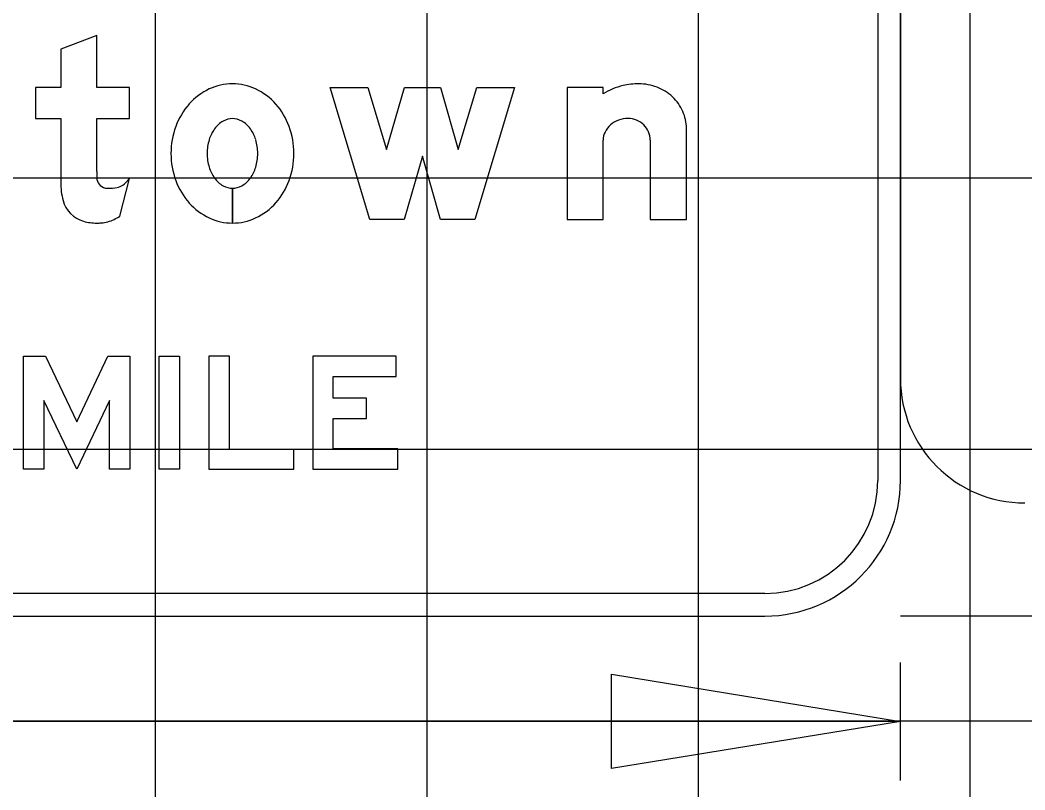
# Model space of a CAD drawing. Extents: x 2193008 to 2198143, y 1236112 to 1237864.
# Drawn here: x 2194744.69 to 2194752.09, y 1237299.6 to 1237305.27 of the extents above; entities that cross this region are included whole.
import ezdxf

# ---------------------------------------------------------------- set-up
doc = ezdxf.new("R2010")
doc.units = 0
for name, color, linetype in [('GSBWFILL', 7, 'Continuous'), ('GSCOLORFILL', 7, 'Continuous'), ('GSDIMS', 7, 'Continuous'), ('GSOUTLINE', 7, 'Continuous'), ('Level 55', 7, 'Continuous'), ('M-ROADS', 7, 'Continuous')]:
    doc.layers.add(name, color=color, linetype=linetype)

msp = doc.modelspace()

# ---------------------------------------------------------------- linework, layer by layer
at = {"layer": 'GSBWFILL'}
for p, q in [((2194749.3314, 1237304.3828), (2194749.3314, 1237303.7986)), ((2194745.4252, 1237303.8233), (2194745.4953, 1237304.0991)), ((2194746.2545, 1237304.0283), (2194746.2545, 1237303.7719)), ((2194746.2546, 1237303.7719), (2194746.2546, 1237304.0283))]:
    msp.add_line(p, q, dxfattribs=at)
for points in [[(2194745.2555, 1237304.1515), (2194745.2555, 1237304.5412), (2194745.4953, 1237304.5412), (2194745.4953, 1237304.7709), (2194745.2555, 1237304.7709), (2194745.2555, 1237305.1539), (2194744.9891, 1237305.0528), (2194744.9891, 1237304.7709), (2194744.8026, 1237304.7709), (2194744.8026, 1237304.5412), (2194744.9891, 1237304.5412), (2194744.9891, 1237304.071)], [(2194748.9851, 1237304.7228), (2194748.9851, 1237304.7709), (2194748.7187, 1237304.7709), (2194748.7187, 1237303.7986), (2194748.9851, 1237303.7986), (2194748.9851, 1237304.3828)], [(2194749.3314, 1237303.7986), (2194749.5978, 1237303.7986), (2194749.5978, 1237304.4704)]]:
    msp.add_lwpolyline(points, dxfattribs=at)
for points in [[(2194748.3324, 1237304.7709), (2194748.0394, 1237303.7986), (2194747.7863, 1237303.7986), (2194747.6531, 1237304.2648), (2194747.5199, 1237303.7986), (2194747.2668, 1237303.7986), (2194746.9738, 1237304.7709), (2194747.252, 1237304.7709), (2194747.3899, 1237304.3133), (2194747.5207, 1237304.7709), (2194747.7856, 1237304.7709), (2194747.9163, 1237304.3133), (2194748.0542, 1237304.7709)], [(2194745.1075, 1237302.3077), (2194745.3374, 1237302.7912), (2194745.4988, 1237302.7912), (2194745.4988, 1237301.9587), (2194745.3489, 1237301.9587), (2194745.3489, 1237302.4666), (2194745.1075, 1237301.9587), (2194744.8661, 1237302.4666), (2194744.8661, 1237301.9587), (2194744.7162, 1237301.9587), (2194744.7162, 1237302.7912), (2194744.8777, 1237302.7912)], [(2194745.7152, 1237301.9587), (2194745.7152, 1237302.7912), (2194745.8651, 1237302.7912), (2194745.8651, 1237301.9587)], [(2194746.7059, 1237301.9587), (2194746.7059, 1237302.1044), (2194746.2314, 1237302.1044), (2194746.2314, 1237302.7912), (2194746.0815, 1237302.7912), (2194746.0815, 1237301.9587)], [(2194747.4718, 1237302.1086), (2194746.9973, 1237302.1086), (2194746.9973, 1237302.3325), (2194747.2429, 1237302.3325), (2194747.2429, 1237302.4824), (2194746.9973, 1237302.4824), (2194746.9973, 1237302.6414), (2194747.4593, 1237302.6414), (2194747.4593, 1237302.7912), (2194746.8474, 1237302.7912), (2194746.8474, 1237301.9587), (2194747.4718, 1237301.9587)]]:
    msp.add_lwpolyline(points, close=True, dxfattribs=at)
for centre, major_axis, ratio, start_param, end_param in [((2194746.2798, 1237304.3422), (0, 0.461), 0.999994, 0.438571, 0.847388), ((2194746.2545, 1237304.3962), (0, 0.4014), 0.999994, 0, 0.438571), ((2194746.2545, 1237304.3962), (0, 0.4014), 0.999994, 5.844614, 6.283185), ((2194746.2292, 1237304.3422), (0, 0.461), 0.999994, 5.435798, 5.844614), ((2194749.2428, 1237304.3182), (0, 0.4797), 0.999997, 0.235088, 0.567132), ((2194749.2474, 1237304.2647), (0, 0.5328), 0.999997, 0, 0.219986), ((2194749.2474, 1237304.4225), (0, 0.375), 0.999997, 5.914285, 6.283185), ((2194749.2564, 1237304.4459), (0, 0.35), 0.999997, 5.532258, 5.914285), ((2194749.2703, 1237304.4608), (0, 0.3295), 0.999997, 5.130076, 5.532258), ((2194746.3193, 1237304.3074), (0, 0.5136), 0.999994, 0.847388, 1.220117), ((2194746.1898, 1237304.3074), (0, 0.5136), 0.999994, 5.063069, 5.435798), ((2194749.292, 1237304.4704), (0, 0.3059), 0.999997, 4.712389, 5.130076), ((2194746.2871, 1237304.3465), (0, 0.2033), 0.999994, 0.517724, 0.942), ((2194746.2545, 1237304.4036), (0, 0.1375), 0.999994, 0, 0.517724), ((2194746.2545, 1237304.4036), (0, 0.1375), 0.999994, 5.765461, 6.283185), ((2194746.222, 1237304.3465), (0, 0.2033), 0.999994, 5.341185, 5.765461), ((2194749.1589, 1237304.3568), (0, 0.1833), 0.999997, 0.345704, 0.715718), ((2194749.1679, 1237304.332), (0, 0.2097), 0.999997, 0, 0.345704), ((2194749.1679, 1237304.3734), (0, 0.1683), 0.999997, 5.900624, 6.283185), ((2194749.1697, 1237304.378), (0, 0.1634), 0.999997, 5.51227, 5.900624), ((2194746.3811, 1237304.2847), (0, 0.5795), 0.999994, 1.220117, 1.570796), ((2194746.3384, 1237304.3092), (0, 0.2668), 0.999994, 0.942, 1.278197), ((2194746.1706, 1237304.3092), (0, 0.2668), 0.999994, 5.004989, 5.341185), ((2194746.1279, 1237304.2847), (0, 0.5795), 0.999994, 4.712389, 5.063069), ((2194749.1452, 1237304.3726), (0, 0.1623), 0.999997, 0.715718, 1.126231), ((2194749.1726, 1237304.3809), (0, 0.1593), 0.999997, 5.115435, 5.51227), ((2194746.4194, 1237304.2847), (0, 0.3514), 0.999994, 1.278197, 1.570796), ((2194746.0896, 1237304.2847), (0, 0.3514), 0.999994, 4.712389, 5.004989), ((2194749.1239, 1237304.3828), (0, 0.1388), 0.999997, 1.126231, 1.570796), ((2194749.177, 1237304.3828), (0, 0.1545), 0.999997, 4.712389, 5.115435), ((2194746.3811, 1237304.2847), (0, 0.5795), 0.999994, 1.570796, 1.921476), ((2194746.4194, 1237304.2847), (0, 0.3514), 0.999994, 1.570796, 1.863396), ((2194746.0896, 1237304.2847), (0, 0.3514), 0.999994, 4.419789, 4.712389), ((2194746.1279, 1237304.2847), (0, 0.5795), 0.999994, 4.361709, 4.712389), ((2194746.9231, 1237304.1515), (0, 1.6676), 0.999992, 1.570796, 1.606005), ((2194746.3384, 1237304.2603), (0, 0.2668), 0.999994, 1.863396, 2.199593), ((2194746.1706, 1237304.2603), (0, 0.2668), 0.999994, 4.083593, 4.419789), ((2194745.332, 1237304.1058), (0, 0.0766), 0.999992, 1.74085, 2.407828), ((2194745.3199, 1237304.2298), (0, 0.2187), 0.999992, 3.756278, 4.071638), ((2194746.3193, 1237304.2621), (0, 0.5136), 0.999994, 1.921476, 2.294205), ((2194746.2871, 1237304.223), (0, 0.2033), 0.999994, 2.199593, 2.623869), ((2194746.222, 1237304.223), (0, 0.2033), 0.999994, 3.659317, 4.083593), ((2194746.1898, 1237304.2621), (0, 0.5136), 0.999994, 3.98898, 4.361709), ((2194745.506, 1237304.071), (0, 0.5169), 0.999992, 1.570796, 1.830698), ((2194745.3345, 1237304.1085), (0, 0.0802), 0.999992, 2.407828, 3.141593), ((2194745.3345, 1237304.449), (0, 0.4207), 0.999992, 3.141593, 3.310762), ((2194745.3885, 1237304.1328), (0, 0.0999), 0.999992, 3.310762, 3.756278), ((2194746.2545, 1237304.1659), (0, 0.1375), 0.999994, 2.623869, 3.141593), ((2194746.2545, 1237304.1659), (0, 0.1375), 0.999994, 3.142077, 3.659317), ((2194745.2157, 1237303.9938), (0, 0.2165), 0.999992, 1.830698, 2.869526), ((2194746.2798, 1237304.2273), (0, 0.461), 0.999994, 2.294205, 2.703022), ((2194746.2292, 1237304.2273), (0, 0.461), 0.999994, 3.580164, 3.98898), ((2194745.2555, 1237304.1367), (0, 0.3648), 0.999992, 2.869526, 3.141593), ((2194745.2753, 1237303.989), (0, 0.2165), 0.999992, 3.205734, 3.427755), ((2194745.247, 1237304.0854), (0, 0.3169), 0.999992, 3.427755, 3.738844), ((2194746.2545, 1237304.1733), (0, 0.4014), 0.999994, 2.703022, 3.141593), ((2194746.2545, 1237304.1733), (0, 0.4014), 0.999994, 3.141759, 3.580164), ((2194745.2555, 1237304.2972), (0, 0.5253), 0.999992, 3.141593, 3.205734)]:
    msp.add_ellipse(centre, major_axis=major_axis, ratio=ratio, start_param=start_param, end_param=end_param, dxfattribs=at)
at = {"layer": 'GSCOLORFILL'}
for p, q in [((2194751.0081, 1237309.869), (2194751.0081, 1237301.877)), ((2194751.1746, 1237301.877), (2194751.1746, 1237309.869)), ((2194749.3314, 1237304.3828), (2194749.3314, 1237303.7986)), ((2194745.4252, 1237303.8233), (2194745.4953, 1237304.0991)), ((2194746.2545, 1237304.0283), (2194746.2545, 1237303.7719)), ((2194746.2546, 1237303.7719), (2194746.2546, 1237304.0283)), ((2194750.1756, 1237301.0445), (2194738.6888, 1237301.0445)), ((2194738.6888, 1237300.878), (2194750.1756, 1237300.878))]:
    msp.add_line(p, q, dxfattribs=at)
for points in [[(2194745.2555, 1237304.1515), (2194745.2555, 1237304.5412), (2194745.4953, 1237304.5412), (2194745.4953, 1237304.7709), (2194745.2555, 1237304.7709), (2194745.2555, 1237305.1539), (2194744.9891, 1237305.0528), (2194744.9891, 1237304.7709), (2194744.8026, 1237304.7709), (2194744.8026, 1237304.5412), (2194744.9891, 1237304.5412), (2194744.9891, 1237304.071)], [(2194748.9851, 1237304.7228), (2194748.9851, 1237304.7709), (2194748.7187, 1237304.7709), (2194748.7187, 1237303.7986), (2194748.9851, 1237303.7986), (2194748.9851, 1237304.3828)], [(2194749.3314, 1237303.7986), (2194749.5978, 1237303.7986), (2194749.5978, 1237304.4704)]]:
    msp.add_lwpolyline(points, dxfattribs=at)
for points in [[(2194748.3324, 1237304.7709), (2194748.0394, 1237303.7986), (2194747.7863, 1237303.7986), (2194747.6531, 1237304.2648), (2194747.5199, 1237303.7986), (2194747.2668, 1237303.7986), (2194746.9738, 1237304.7709), (2194747.252, 1237304.7709), (2194747.3899, 1237304.3133), (2194747.5207, 1237304.7709), (2194747.7856, 1237304.7709), (2194747.9163, 1237304.3133), (2194748.0542, 1237304.7709)], [(2194745.1075, 1237302.3077), (2194745.3374, 1237302.7912), (2194745.4988, 1237302.7912), (2194745.4988, 1237301.9587), (2194745.3489, 1237301.9587), (2194745.3489, 1237302.4666), (2194745.1075, 1237301.9587), (2194744.8661, 1237302.4666), (2194744.8661, 1237301.9587), (2194744.7162, 1237301.9587), (2194744.7162, 1237302.7912), (2194744.8777, 1237302.7912)], [(2194745.7152, 1237301.9587), (2194745.7152, 1237302.7912), (2194745.8651, 1237302.7912), (2194745.8651, 1237301.9587)], [(2194746.7059, 1237301.9587), (2194746.7059, 1237302.1044), (2194746.2314, 1237302.1044), (2194746.2314, 1237302.7912), (2194746.0815, 1237302.7912), (2194746.0815, 1237301.9587)], [(2194747.4718, 1237302.1086), (2194746.9973, 1237302.1086), (2194746.9973, 1237302.3325), (2194747.2429, 1237302.3325), (2194747.2429, 1237302.4824), (2194746.9973, 1237302.4824), (2194746.9973, 1237302.6414), (2194747.4593, 1237302.6414), (2194747.4593, 1237302.7912), (2194746.8474, 1237302.7912), (2194746.8474, 1237301.9587), (2194747.4718, 1237301.9587)]]:
    msp.add_lwpolyline(points, close=True, dxfattribs=at)
for radius in [0.999, 0.8325]:
    msp.add_arc((2194750.1756, 1237301.877), radius, 270, 0, dxfattribs=at)
for centre, major_axis, ratio, start_param, end_param in [((2194746.2798, 1237304.3422), (0, 0.461), 0.999994, 0.438571, 0.847388), ((2194746.2545, 1237304.3962), (0, 0.4014), 0.999994, 0, 0.438571), ((2194746.2545, 1237304.3962), (0, 0.4014), 0.999994, 5.844614, 6.283185), ((2194746.2292, 1237304.3422), (0, 0.461), 0.999994, 5.435798, 5.844614), ((2194749.2428, 1237304.3182), (0, 0.4797), 0.999997, 0.235088, 0.567132), ((2194749.2474, 1237304.2647), (0, 0.5328), 0.999997, 0, 0.219986), ((2194749.2474, 1237304.4225), (0, 0.375), 0.999997, 5.914285, 6.283185), ((2194749.2564, 1237304.4459), (0, 0.35), 0.999997, 5.532258, 5.914285), ((2194749.2703, 1237304.4608), (0, 0.3295), 0.999997, 5.130076, 5.532258), ((2194746.3193, 1237304.3074), (0, 0.5136), 0.999994, 0.847388, 1.220117), ((2194746.1898, 1237304.3074), (0, 0.5136), 0.999994, 5.063069, 5.435798), ((2194749.292, 1237304.4704), (0, 0.3059), 0.999997, 4.712389, 5.130076), ((2194746.2871, 1237304.3465), (0, 0.2033), 0.999994, 0.517724, 0.942), ((2194746.2545, 1237304.4036), (0, 0.1375), 0.999994, 0, 0.517724), ((2194746.2545, 1237304.4036), (0, 0.1375), 0.999994, 5.765461, 6.283185), ((2194746.222, 1237304.3465), (0, 0.2033), 0.999994, 5.341185, 5.765461), ((2194749.1589, 1237304.3568), (0, 0.1833), 0.999997, 0.345704, 0.715718), ((2194749.1679, 1237304.332), (0, 0.2097), 0.999997, 0, 0.345704), ((2194749.1679, 1237304.3734), (0, 0.1683), 0.999997, 5.900624, 6.283185), ((2194749.1697, 1237304.378), (0, 0.1634), 0.999997, 5.51227, 5.900624), ((2194746.3811, 1237304.2847), (0, 0.5795), 0.999994, 1.220117, 1.570796), ((2194746.3384, 1237304.3092), (0, 0.2668), 0.999994, 0.942, 1.278197), ((2194746.1706, 1237304.3092), (0, 0.2668), 0.999994, 5.004989, 5.341185), ((2194746.1279, 1237304.2847), (0, 0.5795), 0.999994, 4.712389, 5.063069), ((2194749.1452, 1237304.3726), (0, 0.1623), 0.999997, 0.715718, 1.126231), ((2194749.1726, 1237304.3809), (0, 0.1593), 0.999997, 5.115435, 5.51227), ((2194746.4194, 1237304.2847), (0, 0.3514), 0.999994, 1.278197, 1.570796), ((2194746.0896, 1237304.2847), (0, 0.3514), 0.999994, 4.712389, 5.004989), ((2194749.1239, 1237304.3828), (0, 0.1388), 0.999997, 1.126231, 1.570796), ((2194749.177, 1237304.3828), (0, 0.1545), 0.999997, 4.712389, 5.115435), ((2194746.3811, 1237304.2847), (0, 0.5795), 0.999994, 1.570796, 1.921476), ((2194746.4194, 1237304.2847), (0, 0.3514), 0.999994, 1.570796, 1.863396), ((2194746.0896, 1237304.2847), (0, 0.3514), 0.999994, 4.419789, 4.712389), ((2194746.1279, 1237304.2847), (0, 0.5795), 0.999994, 4.361709, 4.712389), ((2194746.9231, 1237304.1515), (0, 1.6676), 0.999992, 1.570796, 1.606005), ((2194746.3384, 1237304.2603), (0, 0.2668), 0.999994, 1.863396, 2.199593), ((2194746.1706, 1237304.2603), (0, 0.2668), 0.999994, 4.083593, 4.419789), ((2194745.332, 1237304.1058), (0, 0.0766), 0.999992, 1.74085, 2.407828), ((2194745.3199, 1237304.2298), (0, 0.2187), 0.999992, 3.756278, 4.071638), ((2194746.3193, 1237304.2621), (0, 0.5136), 0.999994, 1.921476, 2.294205), ((2194746.2871, 1237304.223), (0, 0.2033), 0.999994, 2.199593, 2.623869), ((2194746.222, 1237304.223), (0, 0.2033), 0.999994, 3.659317, 4.083593), ((2194746.1898, 1237304.2621), (0, 0.5136), 0.999994, 3.98898, 4.361709), ((2194745.506, 1237304.071), (0, 0.5169), 0.999992, 1.570796, 1.830698), ((2194745.3345, 1237304.1085), (0, 0.0802), 0.999992, 2.407828, 3.141593), ((2194745.3345, 1237304.449), (0, 0.4207), 0.999992, 3.141593, 3.310762), ((2194745.3885, 1237304.1328), (0, 0.0999), 0.999992, 3.310762, 3.756278), ((2194746.2545, 1237304.1659), (0, 0.1375), 0.999994, 2.623869, 3.141593), ((2194746.2545, 1237304.1659), (0, 0.1375), 0.999994, 3.142077, 3.659317), ((2194745.2157, 1237303.9938), (0, 0.2165), 0.999992, 1.830698, 2.869526), ((2194746.2798, 1237304.2273), (0, 0.461), 0.999994, 2.294205, 2.703022), ((2194746.2292, 1237304.2273), (0, 0.461), 0.999994, 3.580164, 3.98898), ((2194745.2555, 1237304.1367), (0, 0.3648), 0.999992, 2.869526, 3.141593), ((2194745.2753, 1237303.989), (0, 0.2165), 0.999992, 3.205734, 3.427755), ((2194745.247, 1237304.0854), (0, 0.3169), 0.999992, 3.427755, 3.738844), ((2194746.2545, 1237304.1733), (0, 0.4014), 0.999994, 2.703022, 3.141593), ((2194746.2545, 1237304.1733), (0, 0.4014), 0.999994, 3.141759, 3.580164), ((2194745.2555, 1237304.2972), (0, 0.5253), 0.999992, 3.141593, 3.205734)]:
    msp.add_ellipse(centre, major_axis=major_axis, ratio=ratio, start_param=start_param, end_param=end_param, dxfattribs=at)
at = {"layer": 'GSDIMS'}
for p, q in [((2194751.1746, 1237307.7881), (2194751.1746, 1237302.6266)), ((2194780.4023, 1237300.878), (2194751.1746, 1237300.878)), ((2194751.1746, 1237300.102), (2194737.6887, 1237300.102))]:
    msp.add_line(p, q, dxfattribs=at)
msp.add_lwpolyline([(2194751.1746, 1237300.102), (2194749.0462, 1237299.7548), (2194749.0462, 1237300.4492)], close=True, dxfattribs=at)
msp.add_arc((2194752.0903, 1237302.6266), 0.9158, 180, 270, dxfattribs=at)
at = {"layer": 'GSOUTLINE'}
for p, q in [((2194749.3314, 1237304.3828), (2194749.3314, 1237303.7986)), ((2194745.4252, 1237303.8233), (2194745.4953, 1237304.0991))]:
    msp.add_line(p, q, dxfattribs=at)
for points in [[(2194745.2555, 1237304.1515), (2194745.2555, 1237304.5412), (2194745.4953, 1237304.5412), (2194745.4953, 1237304.7709), (2194745.2555, 1237304.7709), (2194745.2555, 1237305.1539), (2194744.9891, 1237305.0528), (2194744.9891, 1237304.7709), (2194744.8026, 1237304.7709), (2194744.8026, 1237304.5412), (2194744.9891, 1237304.5412), (2194744.9891, 1237304.071)], [(2194748.9851, 1237304.7228), (2194748.9851, 1237304.7709), (2194748.7187, 1237304.7709), (2194748.7187, 1237303.7986), (2194748.9851, 1237303.7986), (2194748.9851, 1237304.3828)], [(2194749.3314, 1237303.7986), (2194749.5978, 1237303.7986), (2194749.5978, 1237304.4704)]]:
    msp.add_lwpolyline(points, dxfattribs=at)
for points in [[(2194748.3324, 1237304.7709), (2194748.0394, 1237303.7986), (2194747.7863, 1237303.7986), (2194747.6531, 1237304.2648), (2194747.5199, 1237303.7986), (2194747.2668, 1237303.7986), (2194746.9738, 1237304.7709), (2194747.252, 1237304.7709), (2194747.3899, 1237304.3133), (2194747.5207, 1237304.7709), (2194747.7856, 1237304.7709), (2194747.9163, 1237304.3133), (2194748.0542, 1237304.7709)], [(2194745.1075, 1237302.3077), (2194745.3374, 1237302.7912), (2194745.4988, 1237302.7912), (2194745.4988, 1237301.9587), (2194745.3489, 1237301.9587), (2194745.3489, 1237302.4666), (2194745.1075, 1237301.9587), (2194744.8661, 1237302.4666), (2194744.8661, 1237301.9587), (2194744.7162, 1237301.9587), (2194744.7162, 1237302.7912), (2194744.8777, 1237302.7912)], [(2194745.7152, 1237301.9587), (2194745.7152, 1237302.7912), (2194745.8651, 1237302.7912), (2194745.8651, 1237301.9587)], [(2194746.7059, 1237301.9587), (2194746.7059, 1237302.1044), (2194746.2314, 1237302.1044), (2194746.2314, 1237302.7912), (2194746.0815, 1237302.7912), (2194746.0815, 1237301.9587)], [(2194747.4718, 1237302.1086), (2194746.9973, 1237302.1086), (2194746.9973, 1237302.3325), (2194747.2429, 1237302.3325), (2194747.2429, 1237302.4824), (2194746.9973, 1237302.4824), (2194746.9973, 1237302.6414), (2194747.4593, 1237302.6414), (2194747.4593, 1237302.7912), (2194746.8474, 1237302.7912), (2194746.8474, 1237301.9587), (2194747.4718, 1237301.9587)]]:
    msp.add_lwpolyline(points, close=True, dxfattribs=at)
for centre, major_axis, ratio, start_param, end_param in [((2194746.2798, 1237304.3422), (0, 0.461), 0.999994, 0.438571, 0.847388), ((2194746.2545, 1237304.3962), (0, 0.4014), 0.999994, 0, 0.438571), ((2194746.2545, 1237304.3962), (0, 0.4014), 0.999994, 5.844614, 6.283185), ((2194746.2292, 1237304.3422), (0, 0.461), 0.999994, 5.435798, 5.844614), ((2194749.2428, 1237304.3182), (0, 0.4797), 0.999997, 0.235088, 0.567132), ((2194749.2474, 1237304.2647), (0, 0.5328), 0.999997, 0, 0.219986), ((2194749.2474, 1237304.4225), (0, 0.375), 0.999997, 5.914285, 6.283185), ((2194749.2564, 1237304.4459), (0, 0.35), 0.999997, 5.532258, 5.914285), ((2194749.2703, 1237304.4608), (0, 0.3295), 0.999997, 5.130076, 5.532258), ((2194746.3193, 1237304.3074), (0, 0.5136), 0.999994, 0.847388, 1.220117), ((2194746.1898, 1237304.3074), (0, 0.5136), 0.999994, 5.063069, 5.435798), ((2194749.292, 1237304.4704), (0, 0.3059), 0.999997, 4.712389, 5.130076), ((2194746.2871, 1237304.3465), (0, 0.2033), 0.999994, 0.517724, 0.942), ((2194746.2545, 1237304.4036), (0, 0.1375), 0.999994, 0, 0.517724), ((2194746.2545, 1237304.4036), (0, 0.1375), 0.999994, 5.765461, 6.283185), ((2194746.222, 1237304.3465), (0, 0.2033), 0.999994, 5.341185, 5.765461), ((2194749.1589, 1237304.3568), (0, 0.1833), 0.999997, 0.345704, 0.715718), ((2194749.1679, 1237304.332), (0, 0.2097), 0.999997, 0, 0.345704), ((2194749.1679, 1237304.3734), (0, 0.1683), 0.999997, 5.900624, 6.283185), ((2194749.1697, 1237304.378), (0, 0.1634), 0.999997, 5.51227, 5.900624), ((2194746.3811, 1237304.2847), (0, 0.5795), 0.999994, 1.220117, 1.570796), ((2194746.3384, 1237304.3092), (0, 0.2668), 0.999994, 0.942, 1.278197), ((2194746.1706, 1237304.3092), (0, 0.2668), 0.999994, 5.004989, 5.341185), ((2194746.1279, 1237304.2847), (0, 0.5795), 0.999994, 4.712389, 5.063069), ((2194749.1452, 1237304.3726), (0, 0.1623), 0.999997, 0.715718, 1.126231), ((2194749.1726, 1237304.3809), (0, 0.1593), 0.999997, 5.115435, 5.51227), ((2194746.4194, 1237304.2847), (0, 0.3514), 0.999994, 1.278197, 1.570796), ((2194746.0896, 1237304.2847), (0, 0.3514), 0.999994, 4.712389, 5.004989), ((2194749.1239, 1237304.3828), (0, 0.1388), 0.999997, 1.126231, 1.570796), ((2194749.177, 1237304.3828), (0, 0.1545), 0.999997, 4.712389, 5.115435), ((2194746.3811, 1237304.2847), (0, 0.5795), 0.999994, 1.570796, 1.921476), ((2194746.4194, 1237304.2847), (0, 0.3514), 0.999994, 1.570796, 1.863396), ((2194746.0896, 1237304.2847), (0, 0.3514), 0.999994, 4.419789, 4.712389), ((2194746.1279, 1237304.2847), (0, 0.5795), 0.999994, 4.361709, 4.712389), ((2194746.9231, 1237304.1515), (0, 1.6676), 0.999992, 1.570796, 1.606005), ((2194746.3384, 1237304.2603), (0, 0.2668), 0.999994, 1.863396, 2.199593), ((2194746.1706, 1237304.2603), (0, 0.2668), 0.999994, 4.083593, 4.419789), ((2194745.332, 1237304.1058), (0, 0.0766), 0.999992, 1.74085, 2.407828), ((2194745.3199, 1237304.2298), (0, 0.2187), 0.999992, 3.756278, 4.071638), ((2194746.3193, 1237304.2621), (0, 0.5136), 0.999994, 1.921476, 2.294205), ((2194746.2871, 1237304.223), (0, 0.2033), 0.999994, 2.199593, 2.623869), ((2194746.222, 1237304.223), (0, 0.2033), 0.999994, 3.659317, 4.083593), ((2194746.1898, 1237304.2621), (0, 0.5136), 0.999994, 3.98898, 4.361709), ((2194745.506, 1237304.071), (0, 0.5169), 0.999992, 1.570796, 1.830698), ((2194745.3345, 1237304.1085), (0, 0.0802), 0.999992, 2.407828, 3.141593), ((2194745.3345, 1237304.449), (0, 0.4207), 0.999992, 3.141593, 3.310762), ((2194745.3885, 1237304.1328), (0, 0.0999), 0.999992, 3.310762, 3.756278), ((2194746.2545, 1237304.1659), (0, 0.1375), 0.999994, 2.623869, 3.141593), ((2194746.2545, 1237304.1659), (0, 0.1375), 0.999994, 3.141593, 3.659317), ((2194745.2157, 1237303.9938), (0, 0.2165), 0.999992, 1.830698, 2.869526), ((2194746.2798, 1237304.2273), (0, 0.461), 0.999994, 2.294205, 2.703022), ((2194746.2292, 1237304.2273), (0, 0.461), 0.999994, 3.580164, 3.98898), ((2194745.2555, 1237304.1367), (0, 0.3648), 0.999992, 2.869526, 3.141593), ((2194745.2753, 1237303.989), (0, 0.2165), 0.999992, 3.205734, 3.427755), ((2194745.247, 1237304.0854), (0, 0.3169), 0.999992, 3.427755, 3.738844), ((2194746.2545, 1237304.1733), (0, 0.4014), 0.999994, 2.703022, 3.141593), ((2194746.2545, 1237304.1733), (0, 0.4014), 0.999994, 3.141593, 3.580164), ((2194745.2555, 1237304.2972), (0, 0.5253), 0.999992, 3.141593, 3.205734)]:
    msp.add_ellipse(centre, major_axis=major_axis, ratio=ratio, start_param=start_param, end_param=end_param, dxfattribs=at)
at = {"layer": 'Level 55'}
msp.add_line((2194751.1746, 1237299.668), (2194751.1746, 1237300.5359), dxfattribs=at)
at = {"layer": 'M-ROADS'}
for p, q in [((2194745.6881, 1237258.1062), (2194745.6881, 1237318.1062)), ((2194747.6881, 1237258.1062), (2194747.6881, 1237318.1062)), ((2194749.6881, 1237258.1062), (2194749.6881, 1237318.1062)), ((2194751.6881, 1237258.1062), (2194751.6881, 1237318.1062)), ((2194697.6881, 1237304.1062), (2194827.6881, 1237304.1062)), ((2194697.6881, 1237302.1062), (2194827.6881, 1237302.1062)), ((2194697.6881, 1237300.1062), (2194827.6881, 1237300.1062))]:
    msp.add_line(p, q, dxfattribs=at)

doc.saveas('drawing.dxf')
